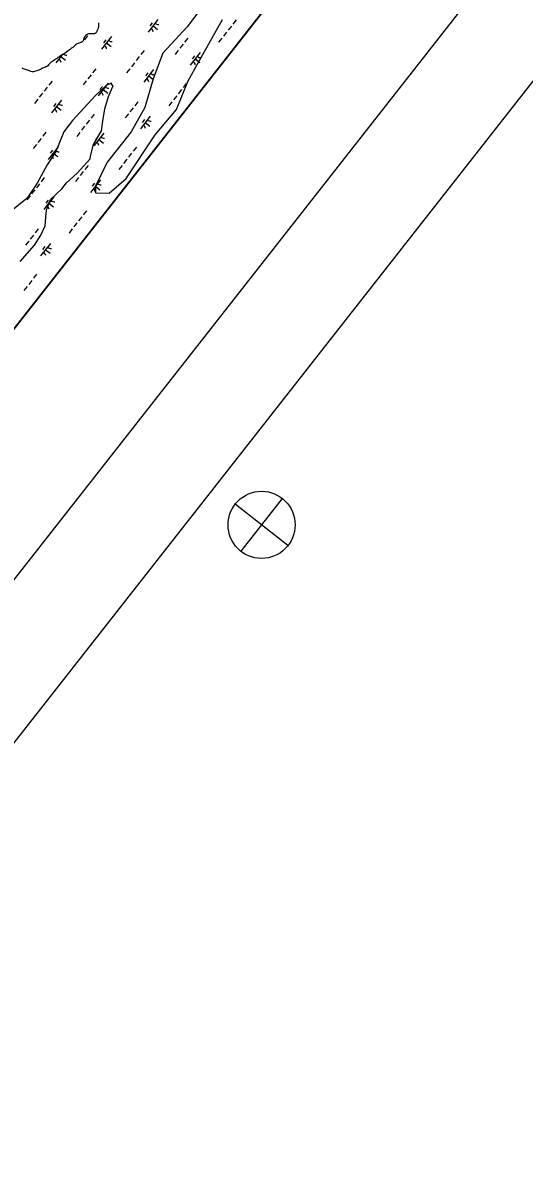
# Model space of a CAD drawing. Extents: x 3896831 to 3918110, y 171006 to 193349.
# Drawn here: x 3911632 to 3913188, y 176349 to 179895 of the extents above; entities that cross this region are included whole.
import ezdxf

# ---------------------------------------------------------------- set-up
doc = ezdxf.new("R2010")
doc.units = 0
for name, color, linetype in [('G-ANNO-NPLT', 7, 'Continuous'), ('V-ANNO-DIMS', 7, 'Continuous'), ('V-ANNO-SYMB', 7, 'Continuous'), ('V-GRID-FRAM', 7, 'Continuous'), ('V-TOPO-SHOR', 7, 'Continuous'), ('V-WETL-SWMP', 7, 'Continuous')]:
    doc.layers.add(name, color=color, linetype=linetype)

msp = doc.modelspace()

# ---------------------------------------------------------------- linework, layer by layer
at = {"layer": 'G-ANNO-NPLT'}
msp.add_lwpolyline([(3908370.1, 193119.4), (3897060.8, 178689.9), (3906571.2, 171236.1), (3917880.5, 185665.6)], close=True, dxfattribs=at)
at = {"layer": 'V-ANNO-DIMS'}
for p, q in [((3912437.7, 178417.1), (3912309.2, 178253.2)), ((3912455.4, 178270.9), (3912291.4, 178399.4))]:
    msp.add_line(p, q, dxfattribs=at)
msp.add_circle((3912373.4, 178335.2), 104.2, dxfattribs=at)
at = {"layer": 'V-ANNO-SYMB'}
msp.add_lwpolyline([(3907767.9, 191844.4), (3897563.8, 178825.1), (3906582.3, 171756.8), (3916786.3, 184776.1), (3907767.9, 191844.4)], dxfattribs=at)
at = {"layer": 'V-GRID-FRAM'}
msp.add_lwpolyline([(3916044.9, 184610), (3906752.8, 172754.1), (3900055.1, 177809.8), (3909313.3, 189695.8), (3916044.9, 184610)], dxfattribs=at)
at = {"layer": 'V-TOPO-SHOR'}
for points in [[(3912279, 180063.6), (3912142.5, 179882.4), (3912067.1, 179800.1), (3912037.1, 179720.2), (3912011.3, 179631.7), (3911968.6, 179556.4), (3911926.3, 179502.5), (3911894.6, 179462.1), (3911857.9, 179387.6), (3911857.5, 179366.2), (3911900.3, 179365.2), (3911952.6, 179411.2), (3912042.9, 179547.2), (3912109.6, 179625.4), (3912144.8, 179712), (3912167.1, 179754.3), (3912252.5, 179904.9)], [(3911867.1, 179895.1), (3911867.4, 179889.9), (3911867.4, 179885.5), (3911866.9, 179882.3), (3911866.2, 179878.9), (3911865.2, 179874.8), (3911863.6, 179871.1), (3911861.9, 179867.7)], [(3911861.9, 179867.7), (3911859.7, 179864.1), (3911857.3, 179861.7), (3911854.2, 179860.6), (3911851.2, 179860), (3911847.5, 179860.1), (3911844.4, 179860.7), (3911840.5, 179860.9), (3911837, 179860), (3911834.1, 179859.2), (3911830.8, 179857.5), (3911827.9, 179855.3), (3911825.2, 179852.4), (3911823.2, 179849.5), (3911821.6, 179846.3), (3911820.8, 179842.7), (3911819.2, 179839), (3911816.7, 179836.1), (3911813.1, 179833.9), (3911809.3, 179832.4), (3911805.8, 179831.3), (3911802, 179829.9), (3911799.2, 179828.5), (3911796.3, 179826.2), (3911792.9, 179823.4), (3911790.6, 179821.2), (3911787.6, 179818.5), (3911785, 179816.7), (3911782.3, 179814.5), (3911778.8, 179811.6), (3911776.2, 179809.7), (3911772.9, 179807.3), (3911768.9, 179804.4), (3911764.5, 179801.6), (3911761.8, 179799.8), (3911758.7, 179797.8), (3911755.9, 179796.5), (3911752.3, 179794.3), (3911748.7, 179791.9), (3911745, 179789.5), (3911741.2, 179786.8), (3911737.4, 179784.2), (3911734, 179781.7), (3911731.3, 179779.5), (3911728.8, 179777.6), (3911725.5, 179776), (3911722.6, 179773.8), (3911719.5, 179771.3), (3911717.2, 179769.1), (3911715, 179767), (3911712.2, 179764.1), (3911709.5, 179761.5), (3911706.7, 179759.3), (3911703.5, 179757.5), (3911700.4, 179755.8), (3911696.9, 179754.6), (3911693.4, 179753.4), (3911690.7, 179751.7), (3911687.3, 179750), (3911684.5, 179748.8), (3911681.5, 179747.8), (3911678.6, 179746.6), (3911675.7, 179745.6), (3911671.8, 179744.5), (3911668.2, 179743.5), (3911665.1, 179742.9), (3911661.1, 179742.8), (3911657.5, 179743.7), (3911653.4, 179745.1), (3911650.3, 179746.1), (3911647.2, 179747.3), (3911643.6, 179748.6), (3911640.7, 179749.6), (3911637.7, 179750.7), (3911634, 179752.1), (3911630.4, 179753.8)], [(3911624, 179153.1), (3911668.5, 179203.8), (3911688.7, 179235.6), (3911701.3, 179263.8), (3911703.3, 179290.7), (3911706, 179312.4), (3911718, 179345.8), (3911753.9, 179379.5), (3911767.8, 179397.2), (3911801.4, 179427.9), (3911841.3, 179472.7), (3911842.9, 179480.9), (3911851.9, 179516.7), (3911876.1, 179559.6), (3911880.4, 179589.5), (3911886.5, 179627.5), (3911897.8, 179666.2), (3911910.4, 179694.4), (3911912.7, 179697.4), (3911906.2, 179707.3), (3911891, 179700.1), (3911857.4, 179669.4), (3911786.9, 179591.5), (3911759.2, 179556.1), (3911734.6, 179494.5), (3911707.6, 179453.9), (3911677.1, 179396.8), (3911645.4, 179350.3), (3911565.4, 179284.6)]]:
    msp.add_lwpolyline(points, dxfattribs=at)
at = {"layer": 'V-WETL-SWMP'}
for p, q in [((3910067.8, 176983.8), (3916044.9, 184610)), ((3911867.1, 179895.1), (3911867.4, 179889.9)), ((3912051.8, 179904.9), (3912021, 179865.5)), ((3912034, 179894.7), (3912026.6, 179885.2)), ((3912294.4, 179903.6), (3912284.5, 179891)), ((3911830.8, 179857.5), (3911827.9, 179855.3)), ((3911834.1, 179859.2), (3911830.8, 179857.5)), ((3911837, 179860), (3911834.1, 179859.2)), ((3911840.5, 179860.9), (3911837, 179860)), ((3911844.4, 179860.7), (3911840.5, 179860.9)), ((3911847.5, 179860.1), (3911844.4, 179860.7)), ((3911851.2, 179860), (3911847.5, 179860.1)), ((3911854.2, 179860.6), (3911851.2, 179860)), ((3911857.3, 179861.7), (3911854.2, 179860.6)), ((3911859.7, 179864.1), (3911857.3, 179861.7)), ((3911861.9, 179867.7), (3911859.7, 179864.1)), ((3911863.6, 179871.1), (3911861.9, 179867.7)), ((3911865.2, 179874.8), (3911863.6, 179871.1)), ((3911866.2, 179878.9), (3911865.2, 179874.8)), ((3911866.9, 179882.3), (3911866.2, 179878.9)), ((3911867.4, 179885.5), (3911866.9, 179882.3)), ((3911867.4, 179889.9), (3911867.4, 179885.5)), ((3912036.4, 179885.2), (3912050.5, 179874.1)), ((3912264.8, 179865.8), (3912254.9, 179853.2)), ((3912279.6, 179884.7), (3912269.7, 179872.1)), ((3911792.9, 179823.4), (3911790.6, 179821.2)), ((3911796.3, 179826.2), (3911792.9, 179823.4)), ((3911799.2, 179828.5), (3911796.3, 179826.2)), ((3911802, 179829.9), (3911799.2, 179828.5)), ((3911805.8, 179831.3), (3911802, 179829.9)), ((3911809.3, 179832.4), (3911805.8, 179831.3)), ((3911813.1, 179833.9), (3911809.3, 179832.4)), ((3911816.7, 179836.1), (3911813.1, 179833.9)), ((3911819.2, 179839), (3911816.7, 179836.1)), ((3911820.8, 179842.7), (3911819.2, 179839)), ((3911821.6, 179846.3), (3911820.8, 179842.7)), ((3911823.2, 179849.5), (3911821.6, 179846.3)), ((3911825.2, 179852.4), (3911823.2, 179849.5)), ((3911833.3, 179854.6), (3911823.5, 179842.1)), ((3911827.9, 179855.3), (3911825.2, 179852.4)), ((3911907.5, 179851.9), (3911876.6, 179812.6)), ((3911889.7, 179841.7), (3911882.3, 179832.3)), ((3911892, 179832.2), (3911906.2, 179821.1)), ((3912129.7, 179828.2), (3912119.8, 179815.6)), ((3912129.7, 179828.2), (3912119.8, 179815.6)), ((3912144.5, 179847.1), (3912134.6, 179834.5)), ((3912144.5, 179847.1), (3912134.6, 179834.5)), ((3912250, 179846.9), (3912240.1, 179834.4)), ((3911755.2, 179796), (3911735.2, 179770.6)), ((3911741.2, 179786.8), (3911737.4, 179784.2)), ((3911745, 179789.5), (3911741.2, 179786.8)), ((3911748.7, 179791.9), (3911745, 179789.5)), ((3911752.3, 179794.3), (3911748.7, 179791.9)), ((3911750.6, 179790.3), (3911764.8, 179779.2)), ((3911755.9, 179796.5), (3911752.3, 179794.3)), ((3911758.7, 179797.8), (3911755.9, 179796.5)), ((3911761.8, 179799.8), (3911758.7, 179797.8)), ((3911764.5, 179801.6), (3911761.8, 179799.8)), ((3911768.9, 179804.4), (3911764.5, 179801.6)), ((3911772.9, 179807.3), (3911768.9, 179804.4)), ((3911776.2, 179809.7), (3911772.9, 179807.3)), ((3911778.8, 179811.6), (3911776.2, 179809.7)), ((3911782.3, 179814.5), (3911778.8, 179811.6)), ((3911785, 179816.7), (3911782.3, 179814.5)), ((3911787.6, 179818.5), (3911785, 179816.7)), ((3911790.6, 179821.2), (3911787.6, 179818.5)), ((3911993.9, 179789.8), (3911984, 179777.2)), ((3912008.7, 179808.7), (3911998.8, 179796.1)), ((3912114.9, 179809.3), (3912105, 179796.7)), ((3912114.9, 179809.3), (3912105, 179796.7)), ((3912182.7, 179802.3), (3912151.9, 179762.9)), ((3912182.7, 179802.3), (3912151.9, 179762.9)), ((3912164.9, 179792.1), (3912157.5, 179782.6)), ((3912164.9, 179792.1), (3912157.5, 179782.6)), ((3911634, 179752.1), (3911630.4, 179753.8)), ((3911637.7, 179750.7), (3911634, 179752.1)), ((3911640.7, 179749.6), (3911637.7, 179750.7)), ((3911690.7, 179751.7), (3911687.3, 179750)), ((3911693.4, 179753.4), (3911690.7, 179751.7)), ((3911696.9, 179754.7), (3911693.4, 179753.4)), ((3911700.4, 179755.8), (3911696.9, 179754.7)), ((3911703.5, 179757.5), (3911700.4, 179755.8)), ((3911706.7, 179759.3), (3911703.5, 179757.5)), ((3911709.5, 179761.5), (3911706.7, 179759.3)), ((3911712.2, 179764.1), (3911709.5, 179761.5)), ((3911715, 179767), (3911712.2, 179764.1)), ((3911719.5, 179771.3), (3911715, 179767)), ((3911722.6, 179773.8), (3911719.5, 179771.3)), ((3911725.5, 179776), (3911722.6, 179773.8)), ((3911728.8, 179777.6), (3911725.5, 179776)), ((3911731.3, 179779.5), (3911728.8, 179777.6)), ((3911734, 179781.7), (3911731.3, 179779.5)), ((3911737.4, 179784.2), (3911734, 179781.7)), ((3911858.8, 179752.2), (3911848.9, 179739.6)), ((3911964.2, 179752), (3911954.4, 179739.4)), ((3911979.1, 179770.9), (3911969.2, 179758.3)), ((3912167.3, 179782.6), (3912181.5, 179771.5)), ((3912167.3, 179782.6), (3912178.3, 179774)), ((3911643.6, 179748.6), (3911640.7, 179749.6)), ((3911650.3, 179746.1), (3911643.6, 179748.6)), ((3911653.4, 179745.1), (3911650.3, 179746.1)), ((3911657.5, 179743.7), (3911653.4, 179745.1)), ((3911661.1, 179742.8), (3911657.5, 179743.7)), ((3911665.1, 179742.9), (3911661.1, 179742.8)), ((3911668.2, 179743.5), (3911665.1, 179742.9)), ((3911671.8, 179744.5), (3911668.2, 179743.5)), ((3911675.7, 179745.6), (3911671.8, 179744.5)), ((3911678.6, 179746.6), (3911675.7, 179745.6)), ((3911681.5, 179747.8), (3911678.6, 179746.6)), ((3911684.5, 179748.8), (3911681.5, 179747.8)), ((3911687.3, 179750), (3911684.5, 179748.8)), ((3911844, 179733.3), (3911834.1, 179720.7)), ((3912038.4, 179749.3), (3912007.5, 179709.9)), ((3912020.6, 179739.1), (3912013.2, 179729.7)), ((3912023, 179729.6), (3912037.1, 179718.5)), ((3912036.7, 179718.8), (3912037.1, 179718.5)), ((3911708.1, 179694.9), (3911698.3, 179682.3)), ((3911722.9, 179713.8), (3911713.1, 179701.2)), ((3911829.2, 179714.4), (3911819.3, 179701.8)), ((3911897, 179707.4), (3911866.1, 179668)), ((3911891.5, 179700.3), (3911866.1, 179668)), ((3911879.2, 179697.2), (3911871.8, 179687.7)), ((3911881.6, 179687.7), (3911895.7, 179676.6)), ((3911881.6, 179687.7), (3911895.7, 179676.6)), ((3912124.8, 179687.2), (3912114.9, 179674.6)), ((3912124.8, 179687.2), (3912114.9, 179674.6)), ((3912139.6, 179706.1), (3912129.7, 179693.5)), ((3912139.6, 179706.1), (3912129.7, 179693.5)), ((3911678.5, 179657.1), (3911668.7, 179644.5)), ((3911693.3, 179676), (3911683.5, 179663.4)), ((3911752.7, 179654.4), (3911721.8, 179615)), ((3911734.9, 179644.2), (3911727.5, 179634.8)), ((3911989.7, 179649.6), (3911979.8, 179637)), ((3912095.2, 179649.4), (3912085.3, 179636.8)), ((3912095.2, 179649.4), (3912085.3, 179636.8)), ((3912110, 179668.3), (3912100.1, 179655.7)), ((3912110, 179668.3), (3912100.1, 179655.7)), ((3911737.2, 179634.7), (3911751.4, 179623.6)), ((3911853.9, 179611.2), (3911844, 179598.6)), ((3911853.9, 179611.2), (3911844, 179598.6)), ((3911960.1, 179611.8), (3911950.2, 179599.2)), ((3911974.9, 179630.7), (3911965, 179618.1)), ((3911824.2, 179573.4), (3911814.4, 179560.8)), ((3911824.2, 179573.4), (3911814.4, 179560.8)), ((3911839, 179592.3), (3911829.2, 179579.7)), ((3911839, 179592.3), (3911829.2, 179579.7)), ((3912027.9, 179604.7), (3911997.1, 179565.4)), ((3912027.9, 179604.7), (3911997.1, 179565.4)), ((3912010.1, 179594.5), (3912002.7, 179585.1)), ((3912010.1, 179594.5), (3912002.7, 179585.1)), ((3912012.5, 179585.1), (3912026.7, 179574)), ((3912012.5, 179585.1), (3912026.7, 179574)), ((3911704, 179554.6), (3911694.1, 179542.1)), ((3911809.4, 179554.5), (3911799.6, 179541.9)), ((3911809.4, 179554.5), (3911799.6, 179541.9)), ((3911883.6, 179551.8), (3911852.7, 179512.4)), ((3911865.8, 179541.6), (3911858.4, 179532.1)), ((3911865.8, 179541.6), (3911858.4, 179532.1)), ((3911674.4, 179516.9), (3911664.5, 179504.3)), ((3911689.2, 179535.8), (3911679.3, 179523.2)), ((3911742.2, 179509.8), (3911711.3, 179470.5)), ((3911742.2, 179509.8), (3911739.2, 179506.1)), ((3911868.2, 179532.1), (3911882.3, 179521)), ((3911984.8, 179508.6), (3911974.9, 179496)), ((3911984.8, 179508.6), (3911974.9, 179496)), ((3911724.4, 179499.6), (3911717, 179490.2)), ((3911726.8, 179490.2), (3911740.9, 179479.1)), ((3911730, 179487.6), (3911740.9, 179479.1)), ((3911955.2, 179470.8), (3911945.3, 179458.2)), ((3911955.2, 179470.8), (3911945.3, 179458.2)), ((3911970, 179489.7), (3911960.1, 179477.1)), ((3911970, 179489.7), (3911960.1, 179477.1)), ((3911820.1, 179433.2), (3911810.2, 179420.6)), ((3911834.9, 179452), (3911825, 179439.4)), ((3911940.4, 179451.9), (3911930.5, 179439.3)), ((3911940.4, 179451.9), (3911930.5, 179439.3)), ((3911699, 179413.7), (3911689.2, 179401.1)), ((3911699, 179413.7), (3911689.2, 179401.1)), ((3911805.3, 179414.3), (3911795.4, 179401.7)), ((3911873.1, 179407.2), (3911842.3, 179367.9)), ((3911855.3, 179397), (3911847.9, 179387.6)), ((3911873.1, 179407.2), (3911858.4, 179388.4)), ((3911669.4, 179375.9), (3911659.6, 179363.3)), ((3911669.4, 179375.9), (3911659.6, 179363.3)), ((3911684.2, 179394.8), (3911674.4, 179382.2)), ((3911684.2, 179394.8), (3911674.4, 179382.2)), ((3911857.7, 179387.5), (3911871.8, 179376.4)), ((3911857.9, 179387.3), (3911871.8, 179376.4)), ((3911654.6, 179357), (3911644.8, 179344.4)), ((3911654.6, 179357), (3911644.8, 179344.4)), ((3911728.8, 179354.3), (3911697.9, 179314.9)), ((3911714.5, 179336.1), (3911697.9, 179314.9)), ((3911711, 179344.1), (3911703.6, 179334.6)), ((3911711, 179344.1), (3911703.6, 179334.6)), ((3911713.3, 179334.6), (3911727.5, 179323.5)), ((3911713.3, 179334.6), (3911713.8, 179334.2)), ((3911815.2, 179292.2), (3911805.3, 179279.6)), ((3911830, 179311.1), (3911820.1, 179298.5)), ((3911680.1, 179254.5), (3911670.2, 179241.9)), ((3911680.1, 179254.5), (3911670.2, 179241.9)), ((3911785.6, 179254.4), (3911775.7, 179241.8)), ((3911800.4, 179273.3), (3911790.5, 179260.7)), ((3911665.3, 179235.6), (3911655.4, 179223)), ((3911665.3, 179235.6), (3911655.4, 179223)), ((3911650.5, 179216.7), (3911640.6, 179204.2)), ((3911650.5, 179216.7), (3911640.6, 179204.2)), ((3911718.3, 179209.7), (3911687.5, 179170.4)), ((3911700.5, 179199.5), (3911693.1, 179190.1)), ((3911702.9, 179190), (3911717, 179178.9)), ((3911675.2, 179113.5), (3911665.3, 179101)), ((3911660.4, 179094.7), (3911650.5, 179082.1)), ((3911645.6, 179075.8), (3911635.7, 179063.2))]:
    msp.add_line(p, q, dxfattribs=at)
for points in [[(3912279, 180063.6), (3912142.5, 179882.4), (3912067.1, 179800.1), (3912037.1, 179720.2), (3912011.3, 179631.7), (3911968.6, 179556.4), (3911926.3, 179502.5), (3911894.6, 179462.1), (3911857.9, 179387.6), (3911857.5, 179366.2), (3911900.3, 179365.2), (3911952.6, 179411.2), (3912042.9, 179547.2), (3912109.6, 179625.4), (3912144.8, 179712), (3912167.1, 179754.3), (3912252.5, 179904.9)], [(3911624, 179153.1), (3911668.5, 179203.8), (3911688.7, 179235.6), (3911701.3, 179263.8), (3911703.3, 179290.7), (3911706, 179312.4), (3911718, 179345.8), (3911753.9, 179379.5), (3911767.8, 179397.2), (3911801.4, 179427.9), (3911841.3, 179472.7), (3911842.9, 179480.9), (3911851.9, 179516.7), (3911876.1, 179559.6), (3911880.4, 179589.5), (3911886.5, 179627.5), (3911897.8, 179666.2), (3911910.4, 179694.4), (3911912.7, 179697.4), (3911906.2, 179707.3), (3911891, 179700.1), (3911857.4, 179669.4), (3911786.9, 179591.5), (3911759.2, 179556.1), (3911734.6, 179494.5), (3911707.6, 179453.9), (3911677.1, 179396.8), (3911645.4, 179350.3), (3911565.4, 179284.6)]]:
    msp.add_lwpolyline(points, dxfattribs=at)
for centre, start, end in [((3912053.6, 179906.8), 231.1403, 272.6839), ((3912019.5, 179863.3), 11.1403, 52.6839), ((3911875.2, 179810.3), 11.1403, 52.6839), ((3911909.3, 179853.8), 231.1403, 272.6839), ((3911767.9, 179811.9), 235.3762, 272.6839), ((3912184.5, 179804.2), 231.1403, 272.6839), ((3912184.5, 179804.2), 231.1403, 272.6839), ((3911733.8, 179768.4), 11.1403, 52.6839), ((3912150.4, 179760.7), 11.1403, 52.6839), ((3912150.4, 179760.7), 11.1403, 52.6839), ((3912006.1, 179707.7), 11.1403, 52.6839), ((3912040.2, 179751.2), 231.1403, 272.6839), ((3911864.7, 179665.8), 11.1403, 52.6839), ((3911864.7, 179665.8), 11.1403, 52.6839), ((3911898.8, 179709.3), 231.1403, 272.6839), ((3911898.8, 179709.3), 231.1403, 272.6839), ((3911720.4, 179612.8), 11.1403, 52.6839), ((3911754.5, 179656.3), 231.1403, 272.6839), ((3911995.6, 179563.2), 11.1403, 52.6839), ((3911995.6, 179563.2), 11.1403, 52.6839), ((3912029.7, 179606.7), 231.1403, 272.6839), ((3912029.7, 179606.7), 231.1403, 272.6839), ((3911885.4, 179553.7), 231.1403, 272.6839), ((3911851.3, 179510.2), 11.1403, 52.6839), ((3911709.9, 179468.3), 11.1403, 52.6839), ((3911709.9, 179468.3), 11.1403, 36.2997), ((3911744, 179511.8), 231.1403, 272.6839), ((3911744, 179511.8), 240.7705, 272.6839), ((3911840.8, 179365.7), 11.1403, 52.6839), ((3911840.8, 179365.7), 11.1403, 17.9708), ((3911874.9, 179409.1), 231.1403, 272.6839), ((3911874.9, 179409.1), 231.1403, 272.6839), ((3911696.5, 179312.7), 11.1403, 52.6839), ((3911696.5, 179312.7), 39.2262, 52.6839), ((3911730.6, 179356.2), 231.1403, 272.6839), ((3911720.1, 179211.6), 231.1403, 272.6839), ((3911686, 179168.1), 11.1403, 52.6839)]:
    msp.add_arc(centre, 17.6, start, end, dxfattribs=at)

doc.saveas('drawing.dxf')
